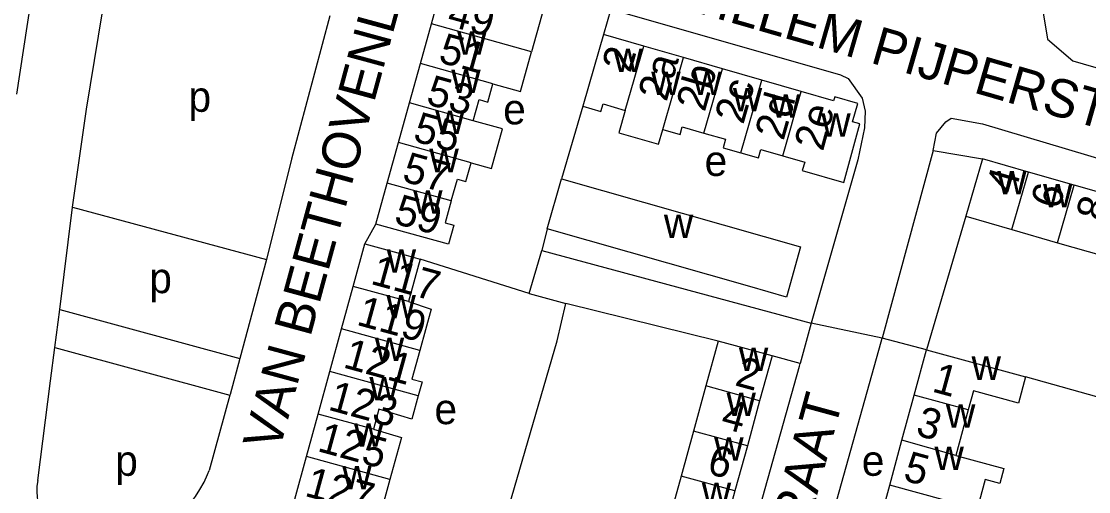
# Model space of a CAD drawing. Extents: x 159045 to 160918, y 380454 to 382516.
# Drawn here: x 160221.1 to 160361.4, y 381123.6 to 381185.5 of the extents above; entities that cross this region are included whole.
import ezdxf

# ---------------------------------------------------------------- set-up
doc = ezdxf.new("R2010")
doc.units = 0
for name, color, linetype in [('BLT_Basislijn', 7, 'Continuous'), ('BLT_Bebouwing', 7, 'Continuous'), ('BLT_Centroide', 7, 'Continuous'), ('BLT_Huisnummer', 7, 'Continuous'), ('BLT_Huisnummer_ tussenligend', 7, 'Continuous'), ('BLT_Onderverdeling_panden', 7, 'Continuous'), ('BLT_Straatnaam', 7, 'Continuous'), ('BLT_Vlakafsluiter', 7, 'Continuous')]:
    doc.layers.add(name, color=color, linetype=linetype)

msp = doc.modelspace()

# ---------------------------------------------------------------- linework, layer by layer
at = {"layer": 'BLT_Basislijn'}
for p, q in [((160298.61, 381187.08), (160297.64, 381183.72)), ((160294.92, 381174.29), (160292.12, 381164.76)), ((160340.97, 381168.45), (160334.28, 381143.79)), ((160340.97, 381168.45), (160347.47, 381167.38)), ((160226.11, 381147.57), (160227.8, 381161.01)), ((160227.8, 381161.01), (160253.29, 381154.15)), ((160345.3, 381159.82), (160340.12, 381142.24)), ((160266.24, 381156.19), (160267.69, 381158.79)), ((160290.24, 381158.15), (160289.54, 381155.3)), ((160253.29, 381154.15), (160249.79, 381141.12)), ((160287.87, 381149.68), (160273.52, 381154.19)), ((160287.87, 381149.68), (160289.54, 381155.3)), ((160289.54, 381155.3), (160324.94, 381145.78)), ((160287.87, 381149.68), (160292.67, 381148.33)), ((160225.48, 381142.56), (160226.11, 381147.57)), ((160226.11, 381147.57), (160249.79, 381141.12)), ((160312.71, 381143.41), (160292.67, 381148.33)), ((160324.94, 381145.78), (160323.48, 381140.45)), ((160340.12, 381142.24), (160334.28, 381143.79)), ((160225.48, 381142.56), (160248.49, 381136.29)), ((160323.48, 381140.45), (160319.8, 381141.47)), ((160248.49, 381136.29), (160245.77, 381126.38))]:
    msp.add_line(p, q, dxfattribs=at)
for points in [[(160231.44, 381251.18), (160233.95, 381249), (160235.7, 381246.13), (160235.81, 381242.7), (160229.31, 381221.08), (160226.02, 381208.16), (160222.77, 381191.13), (160220.43, 381175.9)], [(160227.8, 381161.01), (160229.62, 381173.91), (160232.78, 381193.15)], [(160356.64, 381190.31), (160356.34, 381189.28), (160355.46, 381186.59), (160356.02, 381183.13), (160359.37, 381180.28), (160401.86, 381167.94), (160405.27, 381168.41), (160407.11, 381170.72), (160408.19, 381174.66), (160408.41, 381175.43)], [(160298.61, 381187.08), (160328.82, 381178.44), (160329.79, 381177.93), (160331.65, 381175.34), (160332.05, 381173.63), (160331.95, 381171.47), (160331.07, 381167.26), (160324.94, 381145.78)], [(160261.65, 381186.17), (160256.59, 381167.34), (160253.29, 381154.15)], [(160340.97, 381168.45), (160341.45, 381170.74), (160342.64, 381172.25), (160343.36, 381172.71), (160347.49, 381171.97), (160405.65, 381154.63), (160407.62, 381152.89), (160407.91, 381150.33), (160406.89, 381147.06)], [(160278.85, 381098.67), (160282.42, 381112.09), (160291.53, 381143.42), (160292.67, 381148.33)], [(160321.84, 381099.4), (160322.09, 381100.28), (160334.15, 381143.32), (160334.28, 381143.79)], [(160223.24, 381125.05), (160224.92, 381138.18), (160225.48, 381142.56)], [(160249.79, 381141.12), (160248.52, 381136.4), (160248.49, 381136.29)], [(160309.48, 381090.46), (160323.39, 381140.1), (160323.48, 381140.45)], [(160367.37, 381132.5), (160367.52, 381134.68), (160353.14, 381138.69)], [(160230.68, 381116.64), (160231.78, 381116.61), (160232.88, 381116.66), (160233.97, 381116.79), (160235.05, 381116.99), (160236.11, 381117.28), (160237.14, 381117.64), (160238.15, 381118.08), (160239.12, 381118.58), (160240.05, 381119.16), (160240.94, 381119.8), (160241.78, 381120.51), (160242.57, 381121.28), (160243.3, 381122.1), (160243.96, 381122.97), (160244.56, 381123.89), (160245.1, 381124.85), (160245.56, 381125.84), (160245.77, 381126.38)], [(160223.24, 381125.05), (160223.12, 381124.34), (160223.09, 381123.62), (160223.13, 381122.9), (160223.25, 381122.19), (160223.45, 381121.5), (160223.72, 381120.83), (160224.07, 381120.2), (160224.48, 381119.61), (160224.96, 381119.07), (160225.49, 381118.59), (160226.08, 381118.16), (160226.7, 381117.81), (160226.84, 381117.74)]]:
    msp.add_lwpolyline(points, dxfattribs=at)
at = {"layer": 'BLT_Bebouwing'}
for p, q in [((160273.56, 381179.93), (160275, 381185.12)), ((160302.93, 381182.2), (160297.64, 381183.72)), ((160308.15, 381180.69), (160302.93, 381182.2)), ((160313.28, 381179.21), (160308.15, 381180.69)), ((160272.12, 381174.72), (160273.56, 381179.93)), ((160318.44, 381177.72), (160313.28, 381179.21)), ((160323.65, 381176.21), (160318.44, 381177.72)), ((160270.67, 381169.54), (160272.12, 381174.72)), ((160269.18, 381164.17), (160270.67, 381169.54)), ((160347.47, 381167.38), (160345.3, 381159.82)), ((160353.51, 381165.64), (160347.47, 381167.38)), ((160359.54, 381163.91), (160353.51, 381165.64)), ((160267.69, 381158.79), (160269.18, 381164.17)), ((160290.24, 381158.15), (160292.12, 381164.76)), ((160365.57, 381162.17), (160359.54, 381163.91)), ((160345.3, 381159.82), (160351.33, 381158.08)), ((160351.33, 381158.08), (160357.36, 381156.34)), ((160264.71, 381150.6), (160266.24, 381156.19)), ((160357.36, 381156.34), (160363.4, 381154.61)), ((160273.52, 381154.19), (160271.98, 381148.6)), ((160263.17, 381145), (160264.71, 381150.6)), ((160261.63, 381139.41), (160263.17, 381145)), ((160312.71, 381143.41), (160311.09, 381137.5)), ((160319.8, 381141.47), (160318.17, 381135.55)), ((160338.5, 381136.31), (160340.12, 381142.24)), ((160260.09, 381133.81), (160261.63, 381139.41)), ((160311.09, 381137.5), (160309.46, 381131.58)), ((160336.88, 381130.38), (160338.5, 381136.31)), ((160318.17, 381135.55), (160316.55, 381129.63)), ((160258.56, 381128.22), (160260.09, 381133.81)), ((160309.46, 381131.58), (160307.83, 381125.66)), ((160335.27, 381124.45), (160336.88, 381130.38)), ((160316.55, 381129.63), (160314.92, 381123.71)), ((160257.02, 381122.63), (160258.56, 381128.22)), ((160307.83, 381125.66), (160306.21, 381119.74)), ((160314.92, 381123.71), (160313.29, 381117.79)), ((160333.65, 381118.52), (160335.27, 381124.45))]:
    msp.add_line(p, q, dxfattribs=at)
for points in [[(160275, 381185.12), (160276.52, 381190.57), (160279.38, 381189.78), (160280.23, 381192.74), (160290.49, 381189.76)], [(160290.49, 381189.76), (160288.16, 381181.44)], [(160297.64, 381183.72), (160296.42, 381179.47), (160294.92, 381174.29)], [(160283.09, 381177.26), (160286.71, 381176.25), (160288.16, 381181.44)], [(160280.5, 381172.39), (160281.27, 381175.16), (160282.42, 381174.84), (160283.09, 381177.26)], [(160321.21, 381167.78), (160324.11, 381166.95), (160323.78, 381165.82), (160329.22, 381164.25), (160331.34, 381171.98), (160330.39, 381172.25), (160331.09, 381174.66), (160328.04, 381175.53), (160327.88, 381174.99), (160323.65, 381176.21)], [(160294.92, 381174.29), (160297.29, 381173.61), (160297.58, 381174.6), (160300.49, 381173.75)], [(160300.49, 381173.75), (160299.67, 381170.81), (160304.87, 381169.31), (160305.42, 381171.25)], [(160280.21, 381166.83), (160282.89, 381166.09), (160284.34, 381171.33), (160280.5, 381172.39)], [(160305.42, 381171.25), (160307.71, 381170.59), (160308, 381171.59), (160310.85, 381170.77)], [(160310.85, 381170.77), (160313.69, 381169.95), (160313.37, 381168.83), (160315.68, 381168.16)], [(160315.68, 381168.16), (160318, 381167.5), (160318.32, 381168.62), (160321.21, 381167.78)], [(160277.61, 381161.83), (160278.41, 381164.72), (160279.54, 381164.4), (160280.21, 381166.83)], [(160292.12, 381164.76), (160318.75, 381157.17), (160323.56, 381155.8), (160321.68, 381149.2), (160316.87, 381150.57), (160290.24, 381158.15)], [(160277.61, 381161.83), (160276.81, 381158.95), (160277.95, 381158.63), (160277.25, 381156.14), (160271.98, 381157.6), (160267.69, 381158.79)], [(160266.24, 381156.19), (160271.06, 381154.86), (160273.52, 381154.19)], [(160271.98, 381148.6), (160274.95, 381147.62), (160273.46, 381142.18)], [(160319.8, 381141.47), (160314.98, 381142.79), (160312.71, 381143.41)], [(160273.46, 381142.18), (160272.43, 381138.42), (160273.78, 381138.05), (160273.25, 381136.21)], [(160340.12, 381142.24), (160344.94, 381140.92), (160353.14, 381138.69)], [(160353.14, 381138.69), (160352.2, 381135.26), (160346.28, 381136.88), (160345.59, 381134.38)], [(160273.25, 381136.21), (160272.41, 381133.12), (160268.1, 381134.46), (160267.37, 381131.82)], [(160345.59, 381134.38), (160343.96, 381128.38)], [(160267.37, 381131.82), (160271.05, 381130.74), (160269.53, 381125.2)], [(160343.96, 381128.38), (160350.29, 381126.65), (160349.75, 381124.69), (160347.83, 381125.22), (160346.76, 381121.29), (160346.35, 381121.43)], [(160269.53, 381125.2), (160267.99, 381119.6), (160267.68, 381119.69)]]:
    msp.add_lwpolyline(points, dxfattribs=at)
at = {"layer": 'BLT_Onderverdeling_panden'}
for p, q in [((160288.16, 381181.44), (160275, 381185.12)), ((160300.49, 381173.75), (160302.93, 381182.2)), ((160305.42, 381171.25), (160308.15, 381180.69)), ((160283.09, 381177.26), (160273.56, 381179.93)), ((160310.85, 381170.77), (160313.28, 381179.21)), ((160315.68, 381168.16), (160318.44, 381177.72)), ((160321.21, 381167.78), (160323.65, 381176.21)), ((160280.5, 381172.39), (160272.12, 381174.72)), ((160280.21, 381166.83), (160270.67, 381169.54)), ((160351.33, 381158.08), (160353.51, 381165.64)), ((160277.61, 381161.83), (160269.18, 381164.17)), ((160357.36, 381156.34), (160359.54, 381163.91)), ((160271.98, 381148.6), (160264.71, 381150.6)), ((160273.46, 381142.18), (160263.17, 381145)), ((160273.25, 381136.21), (160261.63, 381139.41)), ((160318.17, 381135.55), (160311.09, 381137.5)), ((160345.59, 381134.38), (160338.5, 381136.31)), ((160267.37, 381131.82), (160260.09, 381133.81)), ((160316.55, 381129.63), (160309.46, 381131.58)), ((160343.96, 381128.38), (160336.88, 381130.38)), ((160269.53, 381125.2), (160258.56, 381128.22)), ((160314.92, 381123.71), (160307.83, 381125.66)), ((160346.35, 381121.43), (160335.27, 381124.45))]:
    msp.add_line(p, q, dxfattribs=at)
at = {"layer": 'BLT_Vlakafsluiter'}
msp.add_line((160334.28, 381143.79), (160324.94, 381145.78), dxfattribs=at)

# ---------------------------------------------------------------- texts
at = {"layer": 'BLT_Centroide'}
for s, p in [('w', (160278.39, 381181.06)), ('w', (160298.92, 381178.78)), ('w', (160277.61, 381176.03)), ('w', (160303.91, 381175.75)), ('w', (160309.34, 381175.78)), ('p', (160243.05, 381173.56)), ('w', (160314.64, 381173.64)), ('w', (160319.67, 381172.8)), ('w', (160275.5, 381170.66)), ('e', (160284.44, 381171.91)), ('w', (160326.28, 381170.28)), ('w', (160274.73, 381165.62)), ('e', (160310.93, 381165.12)), ('w', (160349.41, 381162.72)), ('w', (160355.44, 381161)), ('w', (160272.6, 381160.16)), ('w', (160305.57, 381156.97)), ('w', (160269.12, 381152.41)), ('p', (160237.89, 381149.71)), ('w', (160269.08, 381146.38)), ('w', (160267.55, 381140.78)), ('w', (160315.44, 381139.47)), ('w', (160346.04, 381138.31)), ('w', (160266.84, 381135.62)), ('w', (160313.81, 381133.56)), ('e', (160275.4, 381132.48)), ('w', (160342.67, 381132)), ('w', (160264.81, 381129.5)), ('w', (160312.19, 381127.66)), ('p', (160233.41, 381125.69)), ('e', (160331.6, 381125.69)), ('w', (160341.16, 381126.44)), ('w', (160263.27, 381123.91)), ('w', (160310.56, 381121.72))]:
    msp.add_text(s, height=4, dxfattribs=at).set_placement(p)
at = {"layer": 'BLT_Huisnummer'}
for s, rotation, p in [('49', 344.4851, (160276.9, 381184.96)), ('2', 73.8872, (160301.18, 381178.57)), ('2b', 73.8931, (160310.94, 381173.44)), ('53', 344.4821, (160274.14, 381174.61)), ('2d', 74.0993, (160321.3, 381169.66)), ('2e', 74.8281, (160326.49, 381168.26)), ('4', 73.9545, (160351.71, 381162.59)), ('59', 344.4824, (160269.92, 381158.92)), ('8', 73.9525, (160363.51, 381158.91)), ('117', 344.6404, (160266.86, 381150.96)), ('121', 344.6311, (160263.25, 381139.97)), ('2', 344.6369, (160314.77, 381137.62)), ('1', 344.7483, (160340.7, 381136.8)), ('125', 344.6344, (160259.86, 381128.97)), ('6', 344.6348, (160311.09, 381126.04)), ('5', 344.7408, (160336.9, 381125.13))]:
    msp.add_text(s, height=4, rotation=rotation, dxfattribs=at).set_placement(p)
at = {"layer": 'BLT_Huisnummer_ tussenligend'}
for s, rotation, p in [('51', 344.4851, (160275.77, 381180.13)), ('2a', 73.8941, (160305.92, 381174.78)), ('2c', 73.8916, (160316.01, 381171.79)), ('55', 344.4821, (160272.42, 381169.76)), ('57', 344.4821, (160270.98, 381164.48)), ('6', 73.9545, (160357.57, 381160.59)), ('119', 344.6404, (160265.01, 381145.58)), ('123', 344.6311, (160261.27, 381134.41)), ('4', 344.6369, (160312.9, 381132.05)), ('3', 344.7483, (160338.55, 381131.06)), ('127', 344.6344, (160258.19, 381123.08))]:
    msp.add_text(s, height=4, rotation=rotation, dxfattribs=at).set_placement(p)
at = {"layer": 'BLT_Straatnaam'}
for s, height, rotation, p in [('VAN BEETHOVENLAAN', 5, 74.7965, (160254.97, 381128.76)), ('WILLEM PIJPERSTRAAT', 4.9999, 343.9109, (160306.16, 381187.67)), ('OCKEGHEMSTRAAT', 5, 74.7442, (160311.95, 381072.59))]:
    msp.add_text(s, height=height, rotation=rotation, dxfattribs=at).set_placement(p)

doc.saveas('drawing.dxf')
